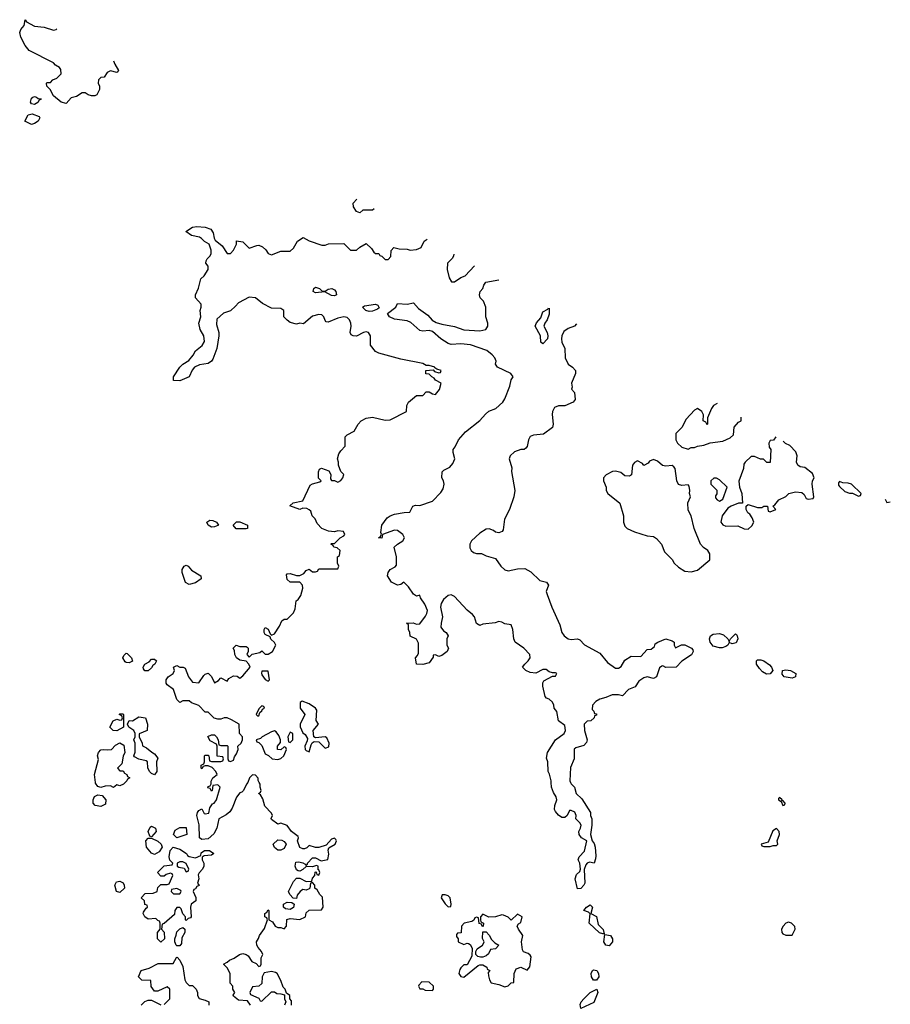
# Model space of a CAD drawing. Header units: inches. Extents: x 2380053 to 2584298, y 380219 to 546618.
# Tile 719 of 788: x 2532435 to 2537951, y 488595 to 494832. Entities that reach past the tile are written whole.
import ezdxf

# ---------------------------------------------------------------- set-up
doc = ezdxf.new("R2010")
doc.units = ezdxf.units.IN
doc.header["$MEASUREMENT"] = 0
doc.layers.add('C5438', color=7, linetype='Continuous')
doc.layers.add('C5439', color=7, linetype='Continuous')

msp = doc.modelspace()

# ---------------------------------------------------------------- linework, layer by layer
at = {"layer": 'C5438', "color": 2}
for points, elevation in [([(2533104, 490000), (2533094, 489990), (2533070, 489978), (2533050, 489986), (2533030, 489968), (2533010, 489978), (2532976.4, 489976.4), (2532950, 489968.7), (2532930, 489975.3), (2532916.5, 489996.5), (2532916, 490000)], 34), ([(2533881.4, 490000), (2533881, 489999), (2533872, 489990), (2533854, 489950), (2533842, 489938), (2533830, 489935.3), (2533810, 489908), (2533782.4, 489837.6), (2533765.8, 489814.2), (2533744.4, 489795.6), (2533698, 489770), (2533684.2, 489710), (2533665.4, 489674.6), (2533630, 489644.2), (2533590, 489638.7), (2533574.5, 489650), (2533572.5, 489732.5), (2533558, 489790), (2533562, 489810), (2533570, 489822), (2533590, 489834), (2533604.7, 489804.7), (2533610, 489802), (2533633.2, 489806.8), (2533640.2, 489839.8), (2533656, 489864), (2533668, 489870), (2533682, 489890), (2533706, 489970), (2533690, 489986), (2533658, 489982), (2533654, 489950), (2533650, 489946), (2533642, 489962), (2533627.3, 489967.3), (2533630, 489974), (2533642, 489978), (2533648, 489992), (2533648, 490000)], 34), ([(2533898, 488590), (2533878, 488618), (2533821.2, 488621.2), (2533790, 488646), (2533788, 488652), (2533798, 488670), (2533786, 488690), (2533786, 488710), (2533768.4, 488728.4), (2533768, 488790), (2533750, 488826), (2533726, 488850), (2533750, 488862), (2533764.7, 488875.3), (2533793.6, 488886.4), (2533829, 488911), (2533850, 488916), (2533870, 488911.3), (2533882, 488902), (2533905.4, 488865.4), (2533932.7, 488852.7), (2533950, 488834), (2533962, 488838), (2533966, 488850), (2533966, 488890), (2533975.3, 488910), (2533968, 488930), (2533946, 488954), (2533938, 488970), (2533935.3, 488990), (2533949.1, 489010.9), (2533954, 489030), (2533985.6, 489074.4), (2534006, 489130), (2534002, 489142), (2533988, 489150), (2533988, 489170), (2534002, 489178), (2534010, 489194), (2534014, 489190), (2534014, 489130), (2534036.9, 489116.9), (2534054, 489090), (2534070, 489082), (2534090, 489082), (2534110, 489074), (2534126, 489090), (2534128.4, 489131.6), (2534150, 489138), (2534210, 489132), (2534246, 489150), (2534250, 489174), (2534268.4, 489191.6), (2534347.3, 489192.7), (2534358, 489210), (2534354, 489274), (2534338, 489290), (2534320.4, 489320.4), (2534306, 489330), (2534306, 489350), (2534290, 489366), (2534278, 489362), (2534274, 489330), (2534270, 489326), (2534250, 489318), (2534230, 489322), (2534212, 489310), (2534192.7, 489287.3), (2534190, 489266), (2534167.3, 489267.3), (2534146, 489290), (2534138, 489310), (2534170, 489372), (2534190, 489394), (2534210, 489394), (2534250, 489372), (2534286, 489374), (2534290, 489394), (2534306, 489410), (2534307.3, 489432.7), (2534314, 489434), (2534318, 489418), (2534330, 489414), (2534338, 489430), (2534330, 489446), (2534326, 489446), (2534326, 489470), (2534315.3, 489475.3), (2534290, 489466), (2534250, 489468), (2534230, 489448), (2534210, 489438), (2534200.4, 489440.4), (2534190, 489446), (2534181.2, 489470), (2534184.7, 489495.3), (2534203.1, 489496.9), (2534230, 489491.3), (2534243.6, 489483.6), (2534250, 489474), (2534258, 489482), (2534258, 489490), (2534290, 489522), (2534310, 489522), (2534344.7, 489504.7), (2534387.3, 489512.7), (2534393.6, 489546.4), (2534388.7, 489571.3), (2534394.6, 489585.4), (2534434, 489610), (2534442, 489630), (2534438, 489638), (2534430, 489648), (2534410, 489642), (2534376.9, 489603.1), (2534330.9, 489589.1), (2534310, 489588.7), (2534270, 489602), (2534254, 489586), (2534239.1, 489580.9), (2534230, 489579.3), (2534210, 489589.3), (2534196, 489630), (2534202, 489650), (2534199, 489659), (2534158, 489690), (2534130, 489728), (2534090, 489742), (2534070, 489735.3), (2534030, 489766), (2534028.4, 489771.6), (2534038, 489790), (2534030, 489806), (2533989.4, 489849.4), (2533976.4, 489896.4), (2533962, 489922), (2533948, 489930), (2533962, 489938), (2533966, 489950), (2533958, 489970), (2533958, 489990), (2533953.3, 490000)], 34), ([(2535926, 490000), (2535930, 489992), (2535950.8, 489970.8), (2535960.7, 489930), (2535997.5, 489897.5), (2536051.3, 489810), (2536051.3, 489790), (2536061, 489770), (2536061, 489730), (2536052, 489670), (2536062, 489630), (2536074.4, 489614.4), (2536080.7, 489590), (2536084.7, 489535.3), (2536083.6, 489516.4), (2536074, 489490), (2536044.7, 489495.3), (2536030, 489488), (2536022, 489478), (2536011.1, 489448.9), (2536016.8, 489363.2), (2536010.6, 489349.4), (2535990, 489328), (2535970, 489326), (2535954.5, 489390), (2535963.3, 489416.7), (2535984, 489436), (2535989, 489450), (2535984, 489490), (2535974, 489510), (2535979, 489530), (2536014.8, 489565.2), (2536028.7, 489630), (2535994, 489650), (2535979.3, 489670), (2535977, 489690), (2535989.3, 489710), (2535993.2, 489730), (2535984.7, 489744.7), (2535958, 489770), (2535962, 489790), (2535952, 489812), (2535930, 489822), (2535918, 489822), (2535904.7, 489790), (2535890, 489779), (2535881, 489779), (2535870, 489779.3), (2535850, 489792.7), (2535830, 489815.3), (2535824.5, 489830), (2535826, 489854), (2535838, 489890), (2535834, 489910), (2535816.5, 489936.5), (2535804, 489970), (2535803, 490000)], 30), ([(2533350, 488594), (2533386, 488630), (2533386, 488690), (2533370, 488706), (2533310, 488678), (2533290, 488678), (2533268.4, 488708.4), (2533266, 488746), (2533208.4, 488748.4), (2533188.4, 488768.4), (2533206, 488810), (2533256.4, 488823.6), (2533312.7, 488852.7), (2533407.3, 488852.7), (2533428.4, 488891.6), (2533432.7, 488892.7), (2533450, 488874), (2533470, 488834), (2533482, 488750), (2533490, 488734), (2533510, 488714), (2533530, 488714), (2533554, 488690), (2533562, 488670), (2533562, 488650), (2533571.6, 488631.6), (2533610, 488622), (2533634, 488610), (2533634, 488590)], 34), ([(2534158, 488590), (2534156.4, 488616.4), (2534146, 488630), (2534146, 488650), (2534126, 488666), (2534118, 488690), (2534104, 488704), (2534090, 488746), (2534066, 488790), (2534056.4, 488796.4), (2534030, 488802), (2533984.7, 488795.3), (2533971.3, 488770), (2533970, 488726), (2533951.1, 488708.9), (2533910, 488706), (2533894, 488670), (2533898, 488658), (2533950, 488634), (2533958, 488618), (2533970, 488614), (2534030, 488674), (2534050, 488674), (2534063.6, 488663.6), (2534090, 488662), (2534114, 488654), (2534114, 488630), (2534122, 488610), (2534114, 488590)], 34), ([(2533206, 488590), (2533227.3, 488612.7), (2533250, 488622), (2533270, 488622), (2533330, 488592)], 34)]:
    msp.add_lwpolyline(points, dxfattribs=dict(at, elevation=elevation))
for points, elevation in [([(2532950, 489848), (2532913.6, 489853.6), (2532901.2, 489870), (2532901.2, 489890), (2532909.4, 489910.6), (2532930, 489921), (2532957.3, 489917.3), (2532982, 489890), (2532978, 489862)], 34), ([(2537250, 489906), (2537242, 489898), (2537242, 489890), (2537259.6, 489879.6), (2537270, 489854), (2537282, 489858), (2537286, 489870), (2537270, 489886), (2537262, 489882), (2537266, 489890)], 34), ([(2533270, 489655.3), (2533260.2, 489660.2), (2533249.4, 489690), (2533262, 489718), (2533270, 489722.8), (2533296, 489710), (2533300.7, 489690)], 34), ([(2533430, 489649.3), (2533409.3, 489670), (2533421.2, 489698.8), (2533450, 489714), (2533490, 489714), (2533494, 489670)], 34), ([(2537230, 489708), (2537206.4, 489693.6), (2537178, 489622), (2537134, 489610), (2537138, 489598), (2537150, 489594), (2537190, 489594), (2537210, 489602), (2537230, 489602), (2537238, 489610), (2537235.3, 489630), (2537248.7, 489670), (2537248, 489690)], 34), ([(2533290, 489544), (2533270, 489552.7), (2533239.7, 489590), (2533235.1, 489630), (2533250, 489647.3), (2533270, 489648), (2533310, 489628), (2533330.8, 489610), (2533338.8, 489590), (2533318.8, 489561.2)], 34), ([(2534070, 489572), (2534050, 489589.2), (2534041.6, 489610), (2534070, 489636.3), (2534095.2, 489635.2), (2534110, 489627.3), (2534123, 489610), (2534110, 489581.2), (2534090, 489572.3)], 34), ([(2533550, 489522), (2533582, 489538), (2533586, 489554), (2533606, 489570), (2533638, 489570), (2533664.7, 489550), (2533650, 489539), (2533603.6, 489536.4), (2533592, 489528), (2533591.3, 489510), (2533602, 489490), (2533602, 489470), (2533594, 489450), (2533571.6, 489428.4), (2533565.4, 489414.6), (2533571.3, 489390), (2533562, 489362), (2533571.6, 489348.4), (2533558, 489342), (2533550, 489326), (2533538, 489322), (2533534, 489310), (2533551.1, 489271.1), (2533552, 489250), (2533522, 489230), (2533518, 489210), (2533522, 489150), (2533518, 489142), (2533502, 489138), (2533490, 489126), (2533486, 489130), (2533486, 489150), (2533468.4, 489168.4), (2533459, 489199), (2533450, 489208), (2533430, 489208), (2533418, 489190), (2533416, 489164), (2533350, 489106), (2533338, 489102), (2533334, 489070), (2533351.6, 489051.6), (2533352, 489010), (2533330, 488988), (2533308, 489010), (2533308, 489050), (2533326, 489070), (2533326, 489110), (2533322, 489122), (2533310, 489126), (2533298, 489138), (2533250, 489135.3), (2533228, 489150), (2533218, 489170), (2533220.4, 489179.6), (2533236.4, 489203.6), (2533246, 489210), (2533242, 489222), (2533227.3, 489227.3), (2533226, 489250), (2533206, 489270), (2533230, 489296), (2533280.4, 489299.6), (2533306, 489310), (2533310, 489334), (2533330, 489354), (2533370, 489354), (2533382, 489358), (2533406, 489410), (2533402, 489422), (2533390, 489426), (2533363.6, 489416.4), (2533350, 489406), (2533330, 489406), (2533308, 489430), (2533350, 489472), (2533402, 489478), (2533406, 489490), (2533387.3, 489507.3), (2533382, 489530), (2533389, 489570), (2533408.7, 489590), (2533450, 489577.3), (2533491.3, 489550), (2533498, 489538), (2533510, 489531.3)], 34), ([(2533470, 489498), (2533450, 489498), (2533434, 489490), (2533434, 489470), (2533443.6, 489463.6), (2533478, 489458), (2533490, 489434), (2533502, 489438), (2533506, 489450), (2533490, 489486)], 34), ([(2533070, 489304), (2533048.7, 489310), (2533039, 489350), (2533049.3, 489370.7), (2533070, 489376), (2533090, 489364.7), (2533097.3, 489350), (2533098.8, 489330)], 34), ([(2533430, 489328), (2533398, 489322), (2533394, 489310), (2533410, 489294), (2533450, 489294), (2533458, 489310), (2533455.3, 489315.3)], 34), ([(2534150, 489195.3), (2534120.4, 489200.4), (2534106, 489210), (2534106, 489230), (2534130, 489242), (2534159.6, 489239.6), (2534174, 489230), (2534170, 489208)], 34), ([(2535130, 489288.7), (2535112, 489288), (2535106, 489270), (2535130, 489232), (2535150, 489212), (2535166, 489214), (2535168, 489230), (2535162, 489270), (2535150, 489282)], 34), ([(2536130, 489042), (2536107.8, 489047.8), (2536043.7, 489110), (2536048.7, 489168.7), (2536039, 489179), (2536009.2, 489190), (2536026, 489210), (2536050, 489224.7), (2536064.7, 489210), (2536054, 489170), (2536090, 489152), (2536101.1, 489101.1), (2536131.3, 489068.7), (2536138, 489042)], 30), ([(2535590, 489166), (2535550, 489128), (2535530, 489148), (2535500.4, 489160.4), (2535490, 489162), (2535450.9, 489149.1), (2535408, 489148), (2535370, 489166), (2535354, 489150), (2535354, 489130), (2535358, 489118), (2535374, 489110), (2535372.7, 489087.3), (2535366, 489090), (2535362, 489102), (2535347.3, 489107.3), (2535342, 489142), (2535330, 489146), (2535318, 489142), (2535312.7, 489127.3), (2535299.6, 489120.4), (2535251.6, 489108.4), (2535234, 489090), (2535232.7, 489047.3), (2535210, 489046), (2535202, 489038), (2535203.6, 489023.6), (2535214, 489010), (2535214, 488990), (2535250, 488974), (2535270, 488982), (2535279.6, 488979.6), (2535290, 488974), (2535302, 488950), (2535299.6, 488900.4), (2535270, 488846), (2535250, 488846), (2535230, 488826), (2535223.6, 488816.4), (2535218, 488790), (2535230, 488772), (2535250, 488766), (2535340.2, 488839.8), (2535350, 488844.7), (2535370, 488844.7), (2535394, 488830), (2535398, 488818), (2535414, 488810), (2535403.6, 488796.4), (2535405.4, 488774.6), (2535411.3, 488750), (2535422, 488730), (2535470, 488721), (2535510, 488706), (2535530, 488712), (2535550, 488732), (2535566, 488734), (2535568, 488790), (2535581.2, 488818.8), (2535610, 488831.3), (2535650, 488812), (2535668.4, 488831.6), (2535675.3, 488895.3), (2535670, 488906), (2535656.4, 488916.4), (2535627.3, 488927.3), (2535620.4, 488940.4), (2535614, 488990), (2535624, 489030), (2535595.3, 489070), (2535588, 489090), (2535595.3, 489104.7), (2535610, 489114), (2535618, 489150)], 34), ([(2537305.4, 489114.6), (2537290, 489108), (2537272, 489090), (2537262, 489070), (2537264.7, 489050), (2537270, 489042), (2537290, 489032), (2537330, 489034), (2537348, 489070), (2537347.3, 489087.3), (2537326, 489110)], 34), ([(2533430, 488966), (2533426, 488970), (2533418, 488990), (2533418, 489010), (2533427.3, 489032.7), (2533430, 489054), (2533450, 489074), (2533470, 489082), (2533482, 489070), (2533482, 489050), (2533463.6, 489016.4), (2533459.6, 488980.4), (2533450, 488966)], 34), ([(2535370, 488894), (2535354.6, 488894.6), (2535338, 488898), (2535326, 488910), (2535326, 488930), (2535334.6, 488945.4), (2535368, 488970), (2535376.4, 488983.6), (2535378, 488990), (2535368.4, 489011.6), (2535370, 489054), (2535390, 489054), (2535410, 489034), (2535425.4, 489005.4), (2535444.7, 488984.7), (2535471.3, 488970), (2535450, 488946), (2535418, 488942), (2535405.4, 488914.6), (2535390, 488902)], 34), ([(2536170, 488965.2), (2536150, 488968.7), (2536136, 488990), (2536142, 489038), (2536178, 489030), (2536190.8, 489010), (2536190.8, 488990)], 30), ([(2536070, 488748), (2536059, 488770), (2536055.3, 488790), (2536064, 488810), (2536070, 488814), (2536091.3, 488810), (2536102, 488790), (2536104.7, 488770), (2536090, 488748)], 30), ([(2534983.6, 488736.4), (2534963.6, 488716.4), (2534962, 488710), (2534970, 488694), (2534990, 488694), (2535004.7, 488684.7), (2535050, 488682), (2535058, 488690), (2535058, 488710), (2535030, 488735.3)], 34), ([(2535990, 488568), (2535986.8, 488593.2), (2535993.2, 488610), (2536009.3, 488630), (2536049.5, 488670.5), (2536091.1, 488691.1), (2536097.3, 488670), (2536073.8, 488606.2)], 30)]:
    msp.add_lwpolyline(points, close=True, dxfattribs=dict(at, elevation=elevation))
at = {"layer": 'C5439', "color": 2}
for points, elevation in [([(2533029.7, 494570.6), (2533038, 494550), (2533062, 494510), (2533058, 494502), (2533050, 494498), (2533010, 494508), (2532990, 494498), (2532971.1, 494468.9), (2532950, 494466), (2532934, 494450), (2532932, 494430), (2532942, 494410), (2532942, 494390), (2532923.6, 494356.4), (2532911.1, 494348.9), (2532890, 494349), (2532870, 494355.3), (2532850, 494368.7), (2532831.6, 494368.4), (2532794.4, 494345.6), (2532762, 494338), (2532730, 494302), (2532698, 494310), (2532649, 494349), (2532628, 494390), (2532608, 494410), (2532606, 494430), (2532610, 494434), (2532630, 494434), (2532646, 494450), (2532670, 494462), (2532694.6, 494485.4), (2532698, 494490), (2532696.4, 494516.4), (2532688.4, 494528.4), (2532663.1, 494543.1), (2532650, 494558), (2532496.4, 494636.4), (2532469.2, 494669.2), (2532442, 494722), (2532435.3, 494750), (2532442, 494770), (2532464.7, 494795.3), (2532470, 494832), (2532478, 494818), (2532530, 494792), (2532590, 494784.7), (2532650, 494766), (2532666, 494770), (2532670.5, 494774.5)], 34), ([(2534680.3, 493633.9), (2534670, 493626), (2534610, 493626), (2534590, 493608.7), (2534570, 493618), (2534550, 493646), (2534549, 493670), (2534572.3, 493695.2)], 34), ([(2533648, 490000), (2533648, 490008), (2533658, 490030), (2533686, 490050), (2533678, 490070), (2533655.3, 490095.3), (2533630, 490106), (2533610, 490106), (2533598, 490102), (2533590, 490086), (2533586, 490090), (2533586, 490110), (2533602, 490118), (2533606, 490130), (2533606, 490170), (2533610, 490174), (2533630, 490174), (2533634, 490170), (2533638, 490138), (2533650, 490134), (2533710, 490134), (2533722, 490138), (2533726, 490150), (2533722, 490162), (2533687.3, 490167.3), (2533686, 490230), (2533682, 490242), (2533643.1, 490263.1), (2533628.4, 490291.6), (2533650, 490302), (2533670, 490302), (2533682, 490290), (2533692, 490270), (2533698, 490238), (2533710, 490234), (2533750, 490234), (2533754, 490230), (2533754, 490150), (2533758, 490138), (2533770, 490134), (2533790, 490142), (2533796.5, 490163.5), (2533810, 490182), (2533819, 490210), (2533818, 490230), (2533838, 490250), (2533846, 490270), (2533846, 490290), (2533828, 490310), (2533826, 490370), (2533778, 490398), (2533750, 490408.7), (2533730, 490408.7), (2533710, 490402), (2533690, 490402), (2533668.4, 490408.4), (2533630, 490446), (2533610, 490446), (2533570, 490488), (2533524.7, 490504.7), (2533510, 490518), (2533470, 490518), (2533450, 490506), (2533430, 490526), (2533408.9, 490588.9), (2533370, 490618), (2533364, 490630), (2533364, 490650), (2533375.3, 490670), (2533408.7, 490690), (2533415.3, 490710), (2533409.2, 490730.8), (2533430, 490742), (2533450, 490731.3), (2533471.1, 490731.1), (2533483.6, 490723.6), (2533504.9, 490670), (2533530, 490636), (2533570, 490631), (2533601.5, 490678.5), (2533610, 490686), (2533630, 490692), (2533650, 490672), (2533670, 490631.3), (2533694.6, 490645.4), (2533710, 490662), (2533750, 490642), (2533760.7, 490659.3), (2533790, 490676.3), (2533813, 490673), (2533830, 490661), (2533850, 490676), (2533895.3, 490730), (2533888, 490750), (2533870, 490768), (2533830, 490775.3), (2533808, 490790), (2533798, 490810), (2533796.4, 490836.4), (2533788, 490850), (2533806, 490870), (2533830, 490862), (2533870, 490862), (2533876.9, 490856.9), (2533882, 490850), (2533882, 490830), (2533874, 490810), (2533890, 490794), (2533908, 490812), (2533956.4, 490823.6), (2533970, 490834), (2533990, 490814), (2534010, 490814), (2534038, 490830), (2534058, 490870), (2534050, 490886), (2534027.3, 490907.3), (2534022, 490922), (2533990, 490938), (2533984, 490950), (2533984, 490970), (2533990, 490982), (2534010, 490972), (2534022, 490942), (2534030, 490934), (2534050, 490942), (2534082, 490990), (2534096.4, 491023.6), (2534110, 491034), (2534130, 491034), (2534170, 491074), (2534180.4, 491099.6), (2534188, 491150), (2534200.4, 491159.6), (2534216.4, 491183.6), (2534228.7, 491230), (2534228, 491250), (2534210, 491268), (2534150, 491269.3), (2534130, 491285.2), (2534125.1, 491314.9), (2534130, 491321), (2534150, 491324), (2534190, 491310.7), (2534210, 491310.8), (2534235.5, 491324.5), (2534250, 491342), (2534270, 491352), (2534290, 491334), (2534310, 491334), (2534322, 491338), (2534330, 491354), (2534450, 491354), (2534458, 491370), (2534448, 491390), (2534448, 491430), (2534462, 491438), (2534466, 491470), (2534447.3, 491487.3), (2534426, 491490), (2534422, 491502), (2534406, 491510), (2534410, 491514), (2534430, 491514), (2534466, 491550), (2534490, 491562), (2534495.3, 491570), (2534486, 491590), (2534450, 491593.2), (2534430, 491588), (2534392.7, 491592.7), (2534349.1, 491609.1), (2534320.2, 491640.2), (2534308, 491670), (2534288, 491690), (2534279, 491719), (2534270, 491728), (2534255.3, 491735.3), (2534230, 491738), (2534210, 491728.7), (2534147.3, 491752.7), (2534168.9, 491771.1), (2534230, 491784.7), (2534276.4, 491883.6), (2534290, 491892), (2534336.4, 491903.6), (2534346, 491910), (2534328.7, 491928.7), (2534328.9, 491968.9), (2534335.3, 491984.7), (2534348.4, 491991.6), (2534394.8, 491974.8), (2534406, 491950), (2534403.6, 491923.6), (2534410, 491914), (2534430, 491912), (2534450, 491902), (2534470, 491912), (2534482, 491930), (2534488, 491950), (2534469, 491969), (2534455.3, 492010), (2534455.3, 492030), (2534448.7, 492050), (2534458, 492082), (2534470, 492102), (2534498, 492130), (2534498, 492190), (2534510, 492202), (2534554.6, 492225.4), (2534579, 492270), (2534599, 492290), (2534630, 492307.3), (2534670, 492314.8), (2534750, 492294.8), (2534782, 492298), (2534886, 492350), (2534887.3, 492387.3), (2534898, 492410), (2534948.4, 492451.6), (2534990, 492452), (2535010, 492474), (2535030, 492474), (2535050, 492462), (2535070, 492458), (2535095.3, 492490), (2535106, 492530), (2535069.2, 492549.2), (2535062, 492562), (2535046, 492570), (2535030, 492586), (2535008.9, 492588.9), (2535008, 492610), (2535054, 492614), (2535063.6, 492603.6), (2535090, 492594), (2535102, 492598), (2535106, 492610), (2535078, 492618), (2535066, 492626), (2535066, 492630), (2535030, 492642), (2535010, 492642), (2534990, 492654), (2534850, 492681.2), (2534710, 492719), (2534690, 492729.2), (2534658, 492770), (2534658, 492830), (2534646, 492850), (2534630, 492854), (2534614, 492850), (2534570, 492828), (2534548.9, 492828.9), (2534536.4, 492836.4), (2534528.7, 492850), (2534536, 492890), (2534532.3, 492910), (2534525.2, 492930), (2534510, 492945.2), (2534490, 492949.2), (2534450, 492941.2), (2534390, 492915.3), (2534378, 492918), (2534370, 492926), (2534362, 492950), (2534350, 492962), (2534330, 492965.2), (2534290, 492954), (2534234.4, 492905.6), (2534210, 492908.7), (2534190, 492904), (2534150, 492914), (2534129.3, 492929.3), (2534108.7, 492950), (2534108, 492990), (2534090, 493002), (2534030, 493005.2), (2533974.2, 493034.2), (2533929.1, 493069.1), (2533890, 493074), (2533821.4, 493038.6), (2533803.6, 493016.4), (2533771.3, 492988.7), (2533726.4, 492973.6), (2533684.1, 492935.9), (2533681.4, 492901.4), (2533696, 492850), (2533696, 492830), (2533684.7, 492750), (2533659.1, 492680.9), (2533650, 492668), (2533630, 492654), (2533573.7, 492646.3), (2533542, 492630), (2533527.1, 492612.9), (2533510, 492569), (2533450, 492545.2), (2533410, 492546), (2533409, 492570), (2533450, 492631), (2533469.5, 492650.5), (2533506.3, 492673.7), (2533533.8, 492706.2), (2533550, 492734.8), (2533592.3, 492767.7), (2533605.6, 492794.4), (2533601.2, 492830), (2533579.3, 492870), (2533569.3, 492910), (2533582, 492950), (2533578, 492990), (2533586, 493010), (2533586, 493030), (2533549.1, 493069.1), (2533548.7, 493090), (2533569, 493131), (2533582, 493190), (2533604, 493210), (2533629, 493250), (2533628.7, 493270), (2533615.3, 493290), (2533616.4, 493303.6), (2533623.1, 493316.9), (2533643.1, 493336.9), (2533648.9, 493351.1), (2533648.9, 493371.1), (2533635.3, 493410), (2533606.8, 493426.8), (2533586.8, 493446.8), (2533573.8, 493453.8), (2533524.8, 493464.8), (2533488, 493490), (2533530, 493518.8), (2533557, 493523), (2533610, 493518.8), (2533645.4, 493505.4), (2533662, 493482), (2533667.3, 493447.3), (2533674.4, 493434.4), (2533718.8, 493398.8), (2533750, 493352), (2533770, 493352), (2533790, 493372), (2533808.7, 493410), (2533810, 493432), (2533850, 493424.7), (2533890, 493384.7), (2533938, 493402), (2533950, 493402.8), (2533973.4, 493393.4), (2533994.4, 493374.4), (2534010, 493352), (2534030, 493342), (2534090, 493364.7), (2534150, 493366), (2534170, 493384.7), (2534195.3, 493430), (2534231.3, 493451.3), (2534270, 493431.3), (2534350, 493404.7), (2534370, 493404.7), (2534391.6, 493411.6), (2534490, 493414), (2534531.6, 493371.6), (2534570, 493371.3), (2534590, 493391.3), (2534630, 493414), (2534663.6, 493383.6), (2534679.6, 493359.6), (2534690, 493352), (2534711.6, 493351.6), (2534718, 493338), (2534730, 493334), (2534750, 493314), (2534770, 493314), (2534787.3, 493332.7), (2534788, 493370), (2534806, 493390), (2534839.6, 493379.6), (2534890, 493378), (2534910, 493371.3), (2534950, 493376), (2534978, 493390), (2534998, 493430), (2535017.1, 493442.7)], 34), ([(2535185.2, 493347.3), (2535184.7, 493335.3), (2535178, 493322), (2535146.8, 493290), (2535144, 493250), (2535156, 493196), (2535172, 493172), (2535190, 493171.3), (2535230, 493198), (2535258, 493210), (2535317, 493272.5)], 34), ([(2535803, 490000), (2535802.7, 490010), (2535792, 490052), (2535782.7, 490070), (2535782, 490130), (2535773.6, 490153.6), (2535779.3, 490190), (2535829.6, 490270.4), (2535885.2, 490310), (2535894, 490330), (2535890, 490362), (2535848.7, 490390), (2535838, 490450), (2535822, 490470), (2535819, 490490), (2535810, 490508), (2535790, 490528.7), (2535774, 490534), (2535764.7, 490544.7), (2535749, 490610), (2535749.1, 490630.9), (2535755.3, 490644.7), (2535810, 490674), (2535830, 490674), (2535838, 490690), (2535830, 490695.3), (2535810, 490695.3), (2535790, 490702), (2535770, 490715.3), (2535750, 490715.3), (2535706.4, 490693.6), (2535670, 490696), (2535642, 490710), (2535622, 490730), (2535635.3, 490750), (2535657.2, 490770), (2535668.7, 490790), (2535668, 490810), (2535629, 490850), (2535574, 490890), (2535566.6, 490910), (2535559.5, 490970), (2535550, 490998), (2535510, 491005.2), (2535490, 491015.3), (2535470, 491019), (2535447.9, 491012.1), (2535370, 491002.7), (2535350, 490995.3), (2535340.2, 491000.2), (2535330, 491008), (2535316, 491050), (2535304.8, 491064.8), (2535270, 491092.7), (2535190, 491177.2), (2535170, 491189.2), (2535150, 491185.2), (2535120.5, 491159.5), (2535105.5, 491134.5), (2535100.7, 491110), (2535114.8, 491050), (2535104.7, 491010), (2535103.6, 490983.6), (2535121, 490961), (2535138, 490950), (2535150.7, 490930), (2535142, 490910), (2535142, 490870), (2535151.3, 490850), (2535144.7, 490830), (2535110, 490804), (2535090, 490799), (2535070, 490808), (2535054, 490806), (2535054, 490794), (2535030, 490758), (2534990, 490748), (2534950, 490748.7), (2534944, 490790), (2534956, 490804), (2534961.2, 490818.8), (2534962, 490882), (2534948.4, 490908.4), (2534910, 490926), (2534908, 490950), (2534898, 490970), (2534898, 490998), (2534886, 491010), (2534928.4, 491011.6), (2534950, 491002), (2534970, 491004.7), (2535006.3, 491053.7), (2535015.3, 491070), (2535019, 491090), (2535002.7, 491130), (2534974, 491170), (2534970, 491186), (2534950, 491181.2), (2534930, 491192.7), (2534899.3, 491239.3), (2534870, 491268), (2534850, 491255.3), (2534830, 491249.3), (2534790, 491269.3), (2534766.6, 491310), (2534769.4, 491330.6), (2534782, 491350), (2534813.6, 491366.4), (2534823.1, 491376.9), (2534822.7, 491430), (2534808, 491490), (2534828, 491510), (2534862, 491530), (2534873.2, 491550), (2534862, 491570), (2534830, 491595.3), (2534810, 491599), (2534734, 491570), (2534730, 491548), (2534709, 491550), (2534722, 491558), (2534727.3, 491572.7), (2534723.1, 491583.1), (2534729.2, 491630), (2534764.1, 491675.9), (2534782, 491690), (2534810, 491700.7), (2534871, 491711), (2534908, 491712), (2534926, 491750), (2534944, 491756), (2534970, 491754), (2535050, 491782.8), (2535102.9, 491837.1), (2535118.9, 491861.1), (2535125.2, 491890), (2535120.9, 491910), (2535109.4, 491930), (2535112.3, 491967.7), (2535122.4, 491977.6), (2535161.5, 491998.5), (2535179.1, 492020.9), (2535192.3, 492050), (2535181.2, 492090), (2535182, 492110), (2535194.2, 492125.8), (2535214.5, 492170), (2535259.4, 492220.6), (2535350, 492293.4), (2535386.4, 492333.6), (2535408.7, 492351.3), (2535452.3, 492370), (2535497, 492410), (2535509.6, 492430.4), (2535541.6, 492510), (2535549.2, 492550.8), (2535562, 492570), (2535548, 492590), (2535462, 492630), (2535449.3, 492649.3), (2535453.2, 492670), (2535446.6, 492690), (2535429.3, 492710), (2535395.6, 492735.6), (2535291.5, 492771.5), (2535230, 492779.6), (2535170, 492774.5), (2535150, 492780.7), (2535102.7, 492810), (2535050, 492857.2), (2535030, 492862.7), (2534990, 492858), (2534970, 492862.7), (2534914, 492914), (2534890, 492923.7), (2534810, 492936), (2534778, 492950), (2534766, 492970), (2534818, 493010), (2534830, 493034), (2534890, 493030.8), (2534930, 493038), (2534963, 493003), (2535021.1, 492961.1), (2535047.7, 492927.7), (2535074.2, 492914.2), (2535110, 492902.4), (2535190, 492888.2), (2535250, 492867), (2535350, 492860.5), (2535388, 492870), (2535402, 492890), (2535402, 492910), (2535389.3, 492950), (2535389, 493010), (2535373.2, 493050), (2535353.2, 493070), (2535349.3, 493090), (2535353.2, 493110), (2535369, 493130), (2535375.3, 493150), (2535389, 493170), (2535471.7, 493184.7)], 30), ([(2535750, 492778), (2535738, 492790), (2535735.3, 492830), (2535701.2, 492890), (2535710, 492911.3), (2535737.2, 492942.8), (2535750, 492982), (2535782, 492998), (2535786.1, 493006.3)], 26), ([(2535790, 493004.1), (2535790, 492966), (2535778, 492930), (2535762, 492910), (2535756, 492890), (2535776.3, 492850), (2535780.7, 492830), (2535778.8, 492810), (2535750, 492778)], 26), ([(2535963, 492905.9), (2535951.3, 492890), (2535910, 492876), (2535883.4, 492856.6), (2535870.8, 492830), (2535868, 492810), (2535870.8, 492790), (2535888.3, 492748.3), (2535890.7, 492690), (2535910.8, 492650), (2535938.8, 492630), (2535957.3, 492610), (2535956.3, 492590), (2535930.7, 492530), (2535935.3, 492504.7), (2535931.6, 492491.6), (2535951.3, 492470), (2535954.8, 492425.2), (2535942, 492410), (2535890, 492385.2), (2535850, 492385.2), (2535824.7, 492375.3), (2535810.8, 492350), (2535808.4, 492331.6), (2535814.8, 492270), (2535810.7, 492249.3), (2535753, 492207), (2535690, 492200.9), (2535670, 492192.3), (2535658.8, 492170), (2535650.7, 492129.3), (2535642.8, 492117.2), (2535630.6, 492109.4), (2535610, 492109.3), (2535570, 492095.1), (2535542.8, 492070), (2535536, 492050), (2535554, 491994), (2535550.7, 491969.3), (2535573.4, 491850), (2535565.7, 491810), (2535538.4, 491730), (2535507.7, 491667.7), (2535499.1, 491600.9), (2535491.3, 491590), (2535470, 491581.2), (2535450, 491585.2), (2535436.2, 491596.2), (2535410, 491606), (2535390, 491604.5), (2535350, 491579.5), (2535298.4, 491530), (2535287.2, 491510), (2535286.5, 491486.5), (2535295.5, 491470), (2535310, 491457.1), (2535330, 491450.4), (2535362, 491450), (2535390, 491436), (2535450, 491418), (2535484.7, 491370), (2535510, 491346.8), (2535530, 491340.5), (2535590, 491354), (2535635.1, 491355.1), (2535674.6, 491334.6), (2535730, 491278.8), (2535772, 491270), (2535784.7, 491250), (2535770.8, 491210), (2535777.3, 491190), (2535806, 491110), (2535858, 490998), (2535871, 490950), (2535886, 490930), (2535910.7, 490910.7), (2535930, 490906.8), (2535970, 490910.8), (2535983.5, 490903.5), (2536013, 490873), (2536110, 490818.8), (2536159.8, 490759.8), (2536210, 490724.7), (2536230, 490724.7), (2536245.2, 490734.8), (2536270, 490774.8), (2536310, 490801), (2536370, 490798), (2536410, 490842), (2536436.4, 490843.6), (2536458, 490862), (2536462, 490878), (2536478, 490890), (2536529.1, 490910.9), (2536570, 490898), (2536582, 490890), (2536582, 490870), (2536590, 490854), (2536628.4, 490871.6), (2536650, 490872), (2536692, 490852), (2536699.6, 490839.6), (2536702, 490830), (2536690.7, 490809.3), (2536630, 490768.7), (2536594, 490730), (2536530, 490728.7), (2536510, 490738), (2536503.6, 490736.4), (2536490, 490726), (2536470, 490668.7), (2536450, 490659), (2536410, 490669.2), (2536390, 490664), (2536358.8, 490641.2), (2536334.4, 490605.6), (2536291.6, 490588.4), (2536254, 490550), (2536230, 490555.3), (2536190, 490555.3), (2536150, 490538), (2536110, 490528), (2536086, 490514), (2536064.7, 490490), (2536062, 490462), (2536072.7, 490452.7), (2536078, 490438), (2536090, 490434), (2536090, 490426), (2536078, 490422), (2536074, 490410), (2536054, 490390), (2536030, 490388), (2536012, 490370), (2536014.8, 490330), (2536030.6, 490270.6), (2536026.4, 490253.6), (2536010, 490235.3), (2535959.8, 490220.2), (2535947.9, 490212.1), (2535947.7, 490150), (2535924.7, 490095.3), (2535921, 490010), (2535926, 490000)], 30), ([(2536853.6, 492400.5), (2536830.9, 492389.1), (2536818, 492370), (2536794, 492310), (2536794, 492270), (2536790, 492266), (2536782, 492282), (2536766, 492290), (2536768, 492330), (2536758, 492350), (2536730, 492368.7), (2536710, 492358), (2536658, 492302), (2536630, 492248), (2536592, 492210), (2536592, 492170), (2536602, 492150), (2536630, 492124.7), (2536670, 492112), (2536690, 492122), (2536710, 492122), (2536729, 492131), (2536770, 492136), (2536810, 492151.3), (2536890, 492162), (2536936.4, 492183.6), (2536958, 492202), (2536962, 492250), (2536990, 492282), (2537006, 492290), (2537006, 492314)], 34), ([(2537225, 492189.7), (2537212, 492168), (2537190, 492166), (2537182, 492150), (2537183.6, 492123.6), (2537194, 492110), (2537190, 492028), (2537170, 492028), (2537147.3, 492047.3), (2537128.4, 492048.4), (2537090, 492066), (2537070, 492066), (2537032, 492030), (2537023.6, 492016.4), (2537022, 491990), (2536990.9, 491909.1), (2536994.8, 491870), (2537010.8, 491830), (2537014, 491770), (2536990, 491768.7), (2536942, 491750), (2536922.8, 491737.2), (2536886, 491690), (2536878, 491650), (2536890, 491632), (2536910, 491624.7), (2536986, 491626), (2537026, 491606), (2537050, 491604.7), (2537074.6, 491625.4), (2537086, 491650), (2537076.4, 491676.4), (2537060.4, 491700.4), (2537049, 491709), (2537038, 491730), (2537038, 491750), (2537050, 491762), (2537110, 491742), (2537138, 491742), (2537150, 491751.3), (2537171.1, 491751.1), (2537174, 491750), (2537178, 491718), (2537190, 491714), (2537226, 491730), (2537206, 491750), (2537220.4, 491759.6), (2537246, 491790), (2537288.9, 491811.1), (2537309.4, 491830.6), (2537350, 491841), (2537390, 491838), (2537405.4, 491825.4), (2537418, 491798), (2537430, 491794), (2537462, 491798), (2537466, 491810), (2537455.3, 491890), (2537458, 491910), (2537468, 491930), (2537458, 491958), (2537410, 491995.3), (2537380.4, 492000.4), (2537366, 492010), (2537358, 492030), (2537362, 492070), (2537353.6, 492093.6), (2537314.6, 492134.6), (2537287.3, 492147.3), (2537272.3, 492162.8)], 34), ([(2537919.1, 491795.7), (2537930, 491774), (2537951.3, 491777.5)], 34), ([(2532916, 490000), (2532908.7, 490050), (2532935.3, 490144.7), (2532929, 490169), (2532934, 490190), (2532950, 490206), (2532966, 490210), (2532990, 490206), (2533018, 490210), (2533043.1, 490236.9), (2533070, 490252), (2533096, 490236), (2533102, 490190), (2533090, 490166), (2533082, 490118), (2533054, 490090), (2533070, 490074), (2533090, 490074), (2533099.6, 490059.6), (2533114, 490050), (2533118, 490038), (2533134, 490030), (2533118, 490022), (2533114, 490010), (2533104, 490000)], 34), ([(2533953.3, 490000), (2533947.3, 490012.7), (2533947.3, 490027.3), (2533930, 490046), (2533910, 490048), (2533892, 490030), (2533881.4, 490000)], 34)]:
    msp.add_lwpolyline(points, dxfattribs=dict(at, elevation=elevation))
for points, elevation in [([(2532530, 494295.3), (2532510, 494298), (2532504, 494310), (2532510, 494334), (2532518, 494342), (2532530, 494344.7), (2532542, 494342), (2532552.7, 494332.7), (2532571.1, 494331.1), (2532570, 494326), (2532558, 494322), (2532550, 494308)], 34), ([(2532510, 494169), (2532468, 494190), (2532488.7, 494230), (2532515.3, 494235.3), (2532558, 494218), (2532562, 494210), (2532552, 494190), (2532530, 494175.3)], 34), ([(2534370, 493112), (2534390, 493124.7), (2534412, 493130), (2534430, 493121), (2534438.8, 493110), (2534442, 493090), (2534430, 493082), (2534410, 493084), (2534368.4, 493108.4), (2534310, 493101.2), (2534295.3, 493110), (2534298, 493130), (2534310, 493138), (2534334, 493130), (2534352.7, 493112.7)], 30), ([(2534650, 492982.7), (2534629.4, 492989.4), (2534608, 493012), (2534620.2, 493019.8), (2534690, 493030.7), (2534703.6, 493023.6), (2534712.7, 493007.3), (2534702, 492998), (2534670, 492986)], 30), ([(2536450, 492046), (2536424.7, 492035.3), (2536416.9, 492023.1), (2536390, 492008), (2536380.4, 492020.4), (2536350, 492038), (2536330, 492028), (2536318, 492010), (2536311.1, 491948.9), (2536299.6, 491940.4), (2536270, 491942), (2536244, 491964), (2536210, 491973.2), (2536190.9, 491969.1), (2536151.6, 491948.4), (2536134, 491930), (2536134, 491910), (2536151.1, 491871.1), (2536151.3, 491850), (2536162, 491830), (2536238, 491770), (2536261, 491690), (2536261, 491650), (2536270, 491624.7), (2536284.7, 491610), (2536330, 491587.3), (2536410, 491562.8), (2536450, 491558), (2536470, 491544.7), (2536501, 491510), (2536520.7, 491460.7), (2536570, 491412), (2536582, 491390), (2536610, 491364.7), (2536650, 491338), (2536690, 491334.8), (2536730, 491346), (2536808.7, 491410), (2536808.4, 491448.4), (2536795.3, 491470), (2536768.7, 491488.7), (2536748.7, 491510), (2536708.7, 491610), (2536688.7, 491690), (2536670, 491726), (2536668.9, 491771.1), (2536686, 491810), (2536678, 491830), (2536682, 491850), (2536676.4, 491876.4), (2536670, 491886), (2536630, 491882), (2536610, 491888), (2536599, 491910), (2536588.4, 491988.4), (2536580.4, 492000.4), (2536568.4, 492008.4), (2536530, 492004), (2536508.4, 492008.4), (2536476.4, 492036.4)], 34), ([(2536850, 491928), (2536832.7, 491927.3), (2536814, 491910), (2536814, 491890), (2536851.6, 491851.6), (2536852, 491828), (2536843.6, 491816.4), (2536843.6, 491803.6), (2536854, 491790), (2536870, 491782), (2536890, 491794), (2536918, 491870), (2536870, 491918)], 34), ([(2537630, 491906), (2537622, 491898), (2537623.6, 491883.6), (2537630, 491874), (2537663.6, 491843.6), (2537692.7, 491832.7), (2537712, 491832), (2537750, 491814), (2537762, 491818), (2537766, 491830), (2537706, 491890), (2537683.6, 491896.4), (2537650, 491898)], 34), ([(2533650, 491617.2), (2533629.5, 491629.5), (2533622, 491650), (2533639, 491661), (2533659.8, 491659.8), (2533682, 491650), (2533694, 491630), (2533690, 491628.7), (2533670, 491619)], 34), ([(2533870, 491606.6), (2533807.2, 491607.2), (2533788.7, 491630), (2533809.5, 491650.5), (2533830, 491650.5), (2533878, 491630), (2533878, 491610)], 34), ([(2533510, 491255.3), (2533486.3, 491266.3), (2533464, 491330), (2533464, 491350), (2533478, 491370), (2533490, 491376), (2533502, 491370), (2533524, 491344), (2533582, 491310), (2533584.7, 491290), (2533550, 491264)], 34), ([(2536930, 490894), (2536938, 490910), (2536970, 490942), (2536976.9, 490936.9), (2536982, 490930), (2536984.7, 490910), (2536974.4, 490885.6), (2536950, 490878), (2536930, 490886), (2536922, 490870), (2536910, 490862), (2536886.8, 490853.2), (2536870, 490852.7), (2536830, 490862.7), (2536809.6, 490890), (2536805.1, 490910), (2536811.8, 490928.2), (2536830, 490940.5), (2536870, 490944), (2536895.2, 490935.2), (2536922, 490910)], 30), ([(2533130, 490759), (2533110, 490759.3), (2533103.6, 490763.6), (2533089.6, 490789.6), (2533095.1, 490804.9), (2533110, 490818.8), (2533116.3, 490816.3), (2533142.8, 490790), (2533150, 490768)], 34), ([(2533250, 490708), (2533228.4, 490708.4), (2533220.4, 490720.4), (2533218, 490730), (2533228, 490750), (2533255.3, 490764.7), (2533270, 490782), (2533290, 490782), (2533302, 490770), (2533292, 490750), (2533278, 490742), (2533270, 490726)], 34), ([(2537167, 490687), (2537142, 490702), (2537122, 490722), (2537102.7, 490750), (2537104, 490770), (2537110, 490778), (2537130, 490777.3), (2537150.4, 490770.4), (2537185.8, 490745.8), (2537198.8, 490730), (2537206.8, 490710), (2537190, 490689.2)], 30), ([(2534010, 490706), (2533970, 490706), (2533966.4, 490693.6), (2533970, 490682), (2533990, 490652), (2534010, 490642), (2534018, 490650)], 34), ([(2537330, 490660.9), (2537278, 490670), (2537266, 490686), (2537269, 490710), (2537290, 490714), (2537318, 490710), (2537352, 490690), (2537350, 490669.2)], 30), ([(2533970, 490486), (2533950, 490466), (2533934, 490430), (2533942, 490422), (2533950, 490422), (2533956.4, 490443.6), (2533970, 490454), (2533974.6, 490465.4), (2533986, 490470), (2533982, 490482)], 34), ([(2534224.7, 490515.3), (2534212.7, 490507.3), (2534211.3, 490470), (2534242, 490430), (2534212, 490370), (2534212.7, 490352.7), (2534230, 490314), (2534243.6, 490303.6), (2534258, 490278), (2534256.9, 490263.1), (2534242, 490230), (2534244.7, 490210), (2534250, 490202), (2534270, 490194), (2534281.2, 490238.8), (2534288.7, 490251.3), (2534301.2, 490258.8), (2534330, 490258), (2534370, 490218), (2534394, 490226), (2534395.3, 490250), (2534382, 490282), (2534370, 490288.7), (2534310, 490282), (2534298, 490290), (2534295.3, 490330), (2534328, 490370), (2534313.6, 490393.6), (2534317.5, 490457.5), (2534308.7, 490470), (2534270, 490499)], 34), ([(2533050, 490328), (2533028.4, 490328.4), (2533006, 490350), (2533028.4, 490391.6), (2533050, 490402), (2533070, 490394), (2533082, 490398), (2533086, 490410), (2533082, 490422), (2533066, 490430), (2533070, 490434), (2533090, 490434), (2533094, 490430), (2533094, 490350)], 34), ([(2533290, 490049), (2533270, 490058), (2533258, 490070), (2533247.3, 490092.7), (2533246, 490130), (2533236.4, 490136.4), (2533190, 490148), (2533162, 490162), (2533158, 490170), (2533167.3, 490192.7), (2533168, 490250), (2533158, 490270), (2533166, 490290), (2533166, 490310), (2533158, 490330), (2533126, 490350), (2533118, 490370), (2533128, 490392), (2533150, 490391.3), (2533190, 490416), (2533232, 490410), (2533246, 490370), (2533242, 490330), (2533192.7, 490307.3), (2533192, 490290), (2533212, 490250), (2533212.7, 490232.7), (2533239.8, 490219.8), (2533271.6, 490191.6), (2533290, 490182), (2533310, 490154), (2533302, 490130), (2533304.7, 490070)], 34), ([(2534050, 490328), (2534030, 490322), (2533971, 490290), (2533961, 490279), (2533934, 490270), (2533938, 490258), (2533950, 490254), (2533970, 490234), (2533990, 490182), (2534010.9, 490170.9), (2534034, 490150), (2534070, 490144.7), (2534090, 490152), (2534108, 490170), (2534126, 490210), (2534122, 490222), (2534110, 490226), (2534090, 490206), (2534068, 490210), (2534068, 490230), (2534087.3, 490252.7), (2534088, 490270), (2534078, 490298), (2534060.4, 490320.4)], 34), ([(2534150, 490318), (2534134, 490290), (2534138, 490258), (2534150, 490254), (2534166, 490270), (2534166, 490310)], 34)]:
    msp.add_lwpolyline(points, close=True, dxfattribs=dict(at, elevation=elevation))

doc.saveas('drawing.dxf')
